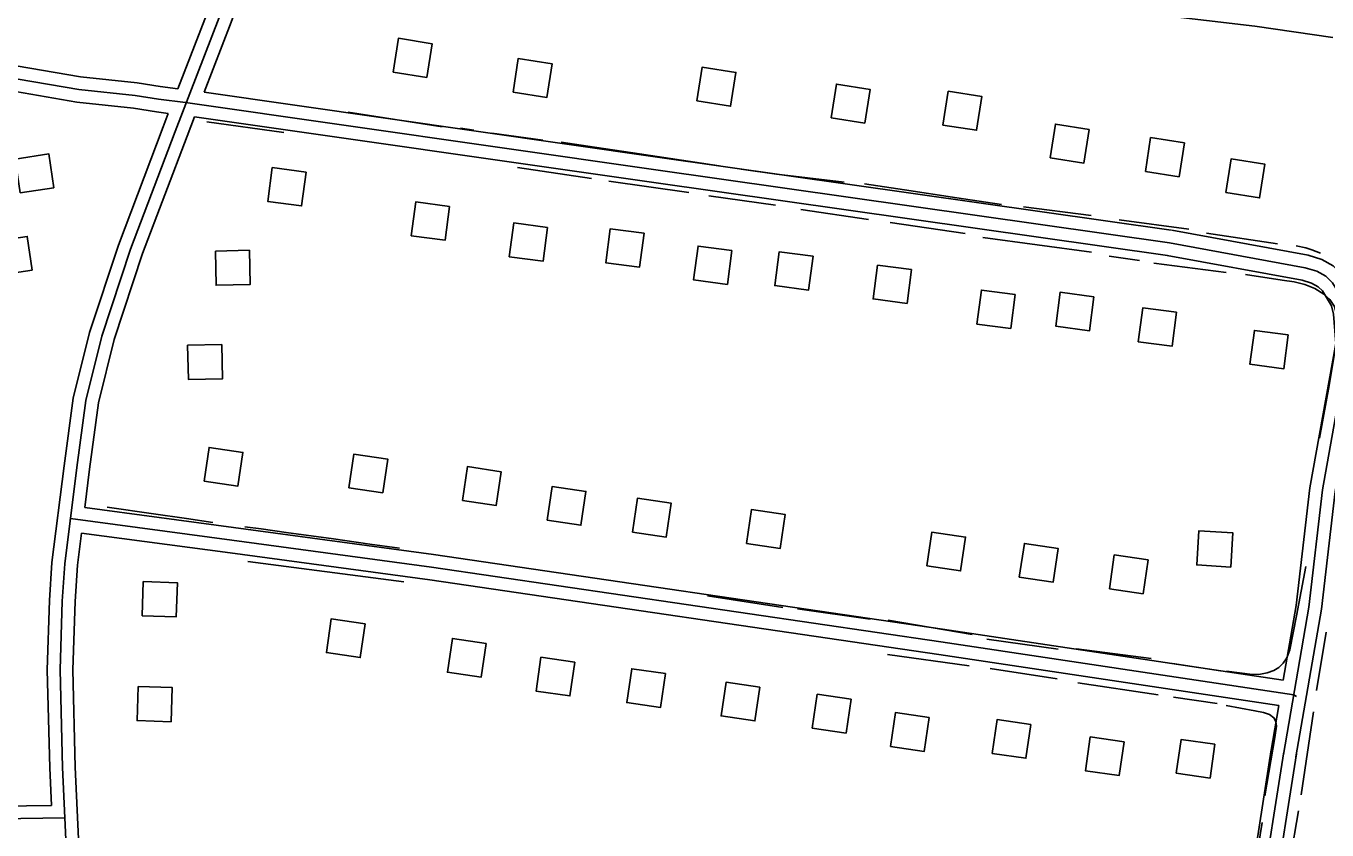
# Model space of a CAD drawing. Extents: x 3297735 to 3335592, y 670436 to 695807.
# Drawn here: x 3323760 to 3325285, y 685182 to 686124 of the extents above; entities that cross this region are included whole.
import ezdxf

# ---------------------------------------------------------------- set-up
doc = ezdxf.new("R2010")
doc.units = 0
for name, color, linetype in [('V-BLDG-OTLN', 7, 'Continuous'), ('V-ROAD-CNTR', 7, 'Continuous'), ('V-TOPO-SHOR', 7, 'Continuous')]:
    doc.layers.add(name, color=color, linetype=linetype)

msp = doc.modelspace()

# ---------------------------------------------------------------- linework, layer by layer
at = {"layer": 'V-BLDG-OTLN'}
for points in [[(3324190.5, 686069.7), (3324230, 686063.4), (3324236.2, 686102.9), (3324196.7, 686109.2)], [(3324331, 686046.1), (3324370.5, 686039.8), (3324376.7, 686079.4), (3324337.2, 686085.6)], [(3324546.5, 686036), (3324586, 686029.7), (3324592.2, 686069.2), (3324552.7, 686075.5)], [(3324703.7, 686016.1), (3324743.2, 686009.9), (3324749.4, 686049.4), (3324709.9, 686055.6)], [(3324834.7, 686007.7), (3324874.3, 686001.5), (3324880.5, 686041), (3324841, 686047.2)], [(3324960.3, 685969.2), (3324999.8, 685962.9), (3325006.1, 686002.4), (3324966.6, 686008.7)], [(3325072, 685953.4), (3325111.5, 685947.2), (3325117.7, 685986.7), (3325078.2, 685992.9)], [(3323793.1, 685934.2), (3323787.1, 685973.8), (3323747.6, 685967.8), (3323753.5, 685928.3)], [(3325166.3, 685928.5), (3325205.8, 685922.3), (3325212.1, 685961.8), (3325172.5, 685968)], [(3324088.5, 685952.6), (3324048.8, 685957.8), (3324043.6, 685918.2), (3324083.3, 685913)], [(3324256.7, 685912.4), (3324217, 685917.6), (3324211.8, 685878), (3324251.5, 685872.8)], [(3324371.5, 685887.8), (3324331.8, 685893), (3324326.6, 685853.4), (3324366.3, 685848.1)], [(3324484.5, 685880.9), (3324444.9, 685886.2), (3324439.6, 685846.5), (3324479.3, 685841.3)], [(3323767.6, 685837.6), (3323761.7, 685877.2), (3323722.1, 685871.3), (3323728.1, 685831.7)], [(3323982.2, 685860.1), (3323983.1, 685820.1), (3324023.1, 685821), (3324022.2, 685861)], [(3324587.5, 685860.7), (3324547.8, 685865.9), (3324542.6, 685826.3), (3324582.2, 685821.1)], [(3324682.6, 685854), (3324643, 685859.3), (3324637.7, 685819.6), (3324677.4, 685814.4)], [(3324797.9, 685838.4), (3324758.2, 685843.6), (3324753, 685804), (3324792.7, 685798.8)], [(3324919.6, 685809.2), (3324879.9, 685814.4), (3324874.7, 685774.7), (3324914.3, 685769.5)], [(3325011.8, 685806.6), (3324972.1, 685811.8), (3324966.9, 685772.2), (3325006.6, 685766.9)], [(3325108.6, 685788.4), (3325069, 685793.6), (3325063.7, 685753.9), (3325103.4, 685748.7)], [(3325239.5, 685762.1), (3325199.8, 685767.3), (3325194.6, 685727.6), (3325234.3, 685722.4)], [(3323949.7, 685749.8), (3323950.6, 685709.8), (3323990.6, 685710.7), (3323989.7, 685750.7)], [(3323969.1, 685590.7), (3324008.6, 685584.9), (3324014.5, 685624.4), (3323974.9, 685630.3)], [(3324138.8, 685582.9), (3324178.4, 685577.1), (3324184.2, 685616.6), (3324144.6, 685622.5)], [(3324271.7, 685568.1), (3324311.3, 685562.3), (3324317.1, 685601.8), (3324277.5, 685607.7)], [(3324371.1, 685544.9), (3324410.6, 685539.1), (3324416.5, 685578.7), (3324376.9, 685584.5)], [(3324471, 685531.1), (3324510.6, 685525.3), (3324516.4, 685564.8), (3324476.8, 685570.7)], [(3324604.6, 685517.8), (3324644.1, 685512), (3324650, 685551.5), (3324610.4, 685557.4)], [(3324815.9, 685491.5), (3324855.5, 685485.6), (3324861.3, 685525.2), (3324821.8, 685531)], [(3325172.1, 685490.1), (3325174.6, 685530.1), (3325134.7, 685532.6), (3325132.2, 685492.7)], [(3324924.3, 685478.3), (3324963.9, 685472.4), (3324969.7, 685512), (3324930.2, 685517.8)], [(3325029.8, 685464.7), (3325069.3, 685458.9), (3325075.2, 685498.4), (3325035.6, 685504.3)], [(3323897.7, 685473.1), (3323896.5, 685433.1), (3323936.4, 685431.9), (3323937.7, 685471.8)], [(3324157.7, 685423.7), (3324118.1, 685429.5), (3324112.3, 685389.9), (3324151.9, 685384.1)], [(3324299.6, 685400.8), (3324260, 685406.5), (3324254.2, 685367), (3324293.8, 685361.2)], [(3324403.4, 685378.8), (3324363.8, 685384.5), (3324358, 685345), (3324397.6, 685339.2)], [(3324509.6, 685365.3), (3324470.1, 685371.1), (3324464.3, 685331.5), (3324503.9, 685325.7)], [(3324620.2, 685349.5), (3324580.6, 685355.3), (3324574.8, 685315.8), (3324614.4, 685310)], [(3323891.6, 685350.3), (3323890.4, 685310.3), (3323930.3, 685309), (3323931.6, 685349)], [(3324727.1, 685335.3), (3324687.5, 685341.1), (3324681.7, 685301.5), (3324721.3, 685295.7)], [(3324818.8, 685313.9), (3324779.2, 685319.7), (3324773.5, 685280.1), (3324813, 685274.3)], [(3324937.8, 685305.8), (3324898.3, 685311.6), (3324892.5, 685272), (3324932, 685266.3)], [(3325047.1, 685285.4), (3325007.5, 685291.2), (3325001.7, 685251.7), (3325041.3, 685245.9)], [(3325153.6, 685282.6), (3325114, 685288.4), (3325108.2, 685248.8), (3325147.8, 685243)]]:
    msp.add_lwpolyline(points, close=True, dxfattribs=at)
at = {"layer": 'V-ROAD-CNTR'}
for points in [[(3323807.6, 685154.4), (3323803.1, 685255.4), (3323800.3, 685369.7), (3323802.8, 685450.3), (3323805.7, 685493.9), (3323819.9, 685606.7), (3323830.4, 685685.2), (3323849.2, 685760.6), (3323882.8, 685862.2), (3323935, 686000.1), (3323986.6, 686133.5), (3324020.1, 686225.4), (3324050.8, 686293.3), (3324104.9, 686388.5), (3324145.9, 686471.3), (3324184.9, 686541.4), (3324239.9, 686606), (3324291.2, 686653.1), (3324334.1, 686684.7)], [(3323968.9, 686046), (3324000.6, 686128.2), (3324034, 686219.7), (3324064.2, 686286.5), (3324090.3, 686332.5)], [(3323938.3, 686050.2), (3323972.5, 686138.7), (3324006.2, 686231.1), (3324037.4, 686300.2), (3324048, 686318.8)], [(3323280.5, 685687.5), (3323286.7, 685732.7), (3323308.4, 685841.8), (3323346, 685972.6), (3323377.7, 686061.1), (3323400.1, 686092.9), (3323427, 686107.9), (3323456.2, 686116.4), (3323500.7, 686116.6), (3323590, 686102.5), (3323735.1, 686079.5), (3323824.1, 686064.2), (3323890.4, 686057.2), (3323917.6, 686052.7), (3323938.3, 686050.2)], [(3323281.2, 685108.3), (3323277.4, 685268.7), (3323274.3, 685390.8), (3323279.4, 685513.3), (3323287.6, 685627.6), (3323301.5, 685730.2), (3323323, 685838.3), (3323360.3, 685968), (3323391.1, 686054.1), (3323410.4, 686081.5), (3323432.8, 686094), (3323458.4, 686101.4), (3323499.5, 686101.6), (3323587.7, 686087.6), (3323732.7, 686064.7), (3323822.1, 686049.4), (3323888.4, 686042.3), (3323915.5, 686037.8), (3323947.1, 686034)], [(3323294, 685199.6), (3323292.4, 685269.1), (3323289.3, 685390.6), (3323294.3, 685512.5), (3323302.5, 685626.1), (3323316.3, 685727.7), (3323337.6, 685834.8), (3323374.6, 685963.4), (3323404.6, 686047.1), (3323420.7, 686070), (3323438.6, 686080.1), (3323460.5, 686086.4), (3323498.4, 686086.6), (3323585.3, 686072.8), (3323730.2, 686049.9), (3323820, 686034.5), (3323886.3, 686027.4), (3323913.4, 686023), (3323927.1, 686021.3)], [(3323968.9, 686046), (3324500.5, 685970.1), (3325102.3, 685884.5)], [(3323947.1, 686034), (3324498.3, 685955.2), (3325100.2, 685869.6)], [(3323790, 685211.1), (3323788.1, 685254.9), (3323785.2, 685369.8), (3323787.8, 685451.1), (3323790.7, 685495.3), (3323805.1, 685608.7), (3323815.6, 685688), (3323834.7, 685764.8), (3323868.6, 685867.2), (3323921, 686005.5), (3323927.1, 686021.3)], [(3323829.1, 685559.7), (3323834.8, 685604.8), (3323845.1, 685682.4), (3323863.6, 685756.4), (3323896.9, 685857.2), (3323949.1, 685994.8), (3323957.8, 686017.3)], [(3323957.8, 686017.3), (3324496.2, 685940.4), (3325098.1, 685854.8)], [(3325102.9, 685884.4), (3325262.9, 685855.2), (3325278.7, 685850.3), (3325292.2, 685842.8), (3325303.2, 685832.6), (3325318.2, 685807.3), (3325322, 685790.8), (3325325.3, 685750.4), (3325294.4, 685578.6), (3325278.4, 685440.9), (3325248.5, 685268.1)], [(3325100.2, 685869.6), (3325259.3, 685840.6), (3325272.8, 685836.4), (3325283.4, 685830.6), (3325291.4, 685823.1), (3325304.1, 685801.7), (3325307.1, 685788.5), (3325310.2, 685751.1), (3325279.5, 685580.7), (3325263.6, 685443), (3325233.8, 685270.7)], [(3325097.5, 685854.9), (3325255.8, 685826), (3325266.8, 685822.6), (3325274.5, 685818.3), (3325279.6, 685813.6), (3325290, 685796), (3325292.3, 685786.2), (3325295.1, 685751.8), (3325264.7, 685582.9), (3325248.7, 685445.1), (3325233.6, 685357.6)], [(3323829.1, 685559.7), (3324003.5, 685536.6), (3324237.7, 685504.9), (3324834.4, 685417.5), (3325233.6, 685357.6)], [(3323812.2, 685545.2), (3323812.4, 685546.8), (3324001.5, 685521.7), (3324235.6, 685490), (3324832.2, 685402.6), (3325245.8, 685340.6), (3325249.2, 685338.5)], [(3323576, 683705.4), (3323582.1, 683730.2), (3323656.3, 684007.5), (3323680.3, 684105.2), (3323727, 684271.6), (3323755.6, 684364.5), (3323777.2, 684444.8), (3323793.5, 684513.1), (3323812.4, 684606.1), (3323822.9, 684707.8), (3323828.9, 684792.6), (3323833.4, 684897.1), (3323831.7, 685017.3), (3323822.5, 685155.2), (3323818.1, 685255.9), (3323815.3, 685369.6), (3323817.8, 685449.6), (3323820.6, 685492.4), (3323825.3, 685529.9)], [(3323825.3, 685529.9), (3323999.5, 685506.8), (3324233.5, 685475.2), (3324830, 685387.8), (3325228.5, 685328)], [(3325228.5, 685328), (3325219, 685273.2)], [(3325191.9, 685100.2), (3325219.4, 685276.2)], [(3325206.7, 685098), (3325234.3, 685273.9)], [(3325221.5, 685095.8), (3325249.1, 685271.6)], [(3323805.7, 685196.3), (3323702.4, 685194.9), (3323469.4, 685188.5), (3323328.3, 685183.5), (3323210.9, 685187.3), (3323111.8, 685186), (3322985.4, 685200.4), (3322822.6, 685237.2)], [(3323790, 685211.1), (3323702.1, 685209.9), (3323469, 685203.4), (3323328.3, 685198.5), (3323294, 685199.6)]]:
    msp.add_lwpolyline(points, dxfattribs=at)
at = {"layer": 'V-TOPO-SHOR'}
for p, q in [((3324062.3, 685998.8), (3323972.3, 686011.5)), ((3324248.1, 686005.4), (3324137.8, 686022.6)), ((3324284.9, 686001.6), (3324269.5, 686004)), ((3324366.1, 685990), (3324306.3, 685998)), ((3324423, 685944.9), (3324336.2, 685957.8)), ((3324536.9, 685928.5), (3324443.1, 685941.9)), ((3324638.7, 685913.8), (3324560.6, 685924.8)), ((3324747.5, 685897.1), (3324668.4, 685908.6)), ((3325008.5, 685901.6), (3324929.2, 685911.9)), ((3324860.9, 685880.5), (3324773.1, 685893.4)), ((3325123, 685885.7), (3325041.2, 685896.8)), ((3325008.9, 685858.8), (3324881.5, 685875.9)), ((3325226.9, 685868.4), (3325143.5, 685881)), ((3325065, 685849.2), (3325029.6, 685854)), ((3325166.8, 685835.2), (3325081.8, 685846)), ((3324202.9, 685472.7), (3324020.4, 685496.7)), ((3324647, 685442.7), (3324559, 685456.3)), ((3324749.4, 685429.2), (3324664.3, 685441.3)), ((3324869.2, 685411.1), (3324770.7, 685427.8)), ((3325272.6, 685345.7), (3325284, 685413.7)), ((3324970, 685394.1), (3324886.1, 685405.8)), ((3324865.7, 685374.4), (3324769.7, 685387.6)), ((3325079, 685383.2), (3324991.3, 685394.5)), ((3324968.7, 685359.1), (3324890, 685371.2)), ((3325160.1, 685368.7), (3325103.8, 685377.2)), ((3325087.1, 685340.7), (3324993, 685354.5)), ((3325156, 685330.5), (3325105, 685337.6)), ((3325254.7, 685223.6), (3325269.2, 685320.8)), ((3325236.6, 685118.6), (3325251.5, 685204.6)), ((3325197.2, 685117.4), (3325208.8, 685191.2))]:
    msp.add_line(p, q, dxfattribs=at)
for points in [[(3325291.8, 686110.1), (3325200.4, 686123.4), (3325087.1, 686136.6)], [(3324572.6, 685960.1), (3324471.6, 685975), (3324426.5, 685981.9), (3324387.5, 685987.5)], [(3324719.1, 685940.6), (3324639.9, 685950.3), (3324598.2, 685955.9)], [(3324903.5, 685914.5), (3324851, 685922.5), (3324789.6, 685931.7), (3324742.7, 685938.8)], [(3325277.1, 685857.6), (3325266.9, 685861.6), (3325260.1, 685863.8), (3325248.7, 685866.2)], [(3325276.2, 685640.9), (3325287.4, 685702.9), (3325297.3, 685761.4), (3325297.8, 685772.1), (3325296.8, 685783.6), (3325293.7, 685795.1), (3325288.1, 685803.5), (3325281.2, 685809.6), (3325270.5, 685816.1), (3325258.8, 685820.9), (3325246.4, 685824), (3325232.3, 685826), (3325189.2, 685832.6)], [(3323979.1, 685542.3), (3323948.5, 685547), (3323909.7, 685552.6), (3323855.3, 685560.2)], [(3324197.8, 685512.4), (3324163.2, 685517.1), (3324120.7, 685523), (3324065.3, 685530.5), (3324035.8, 685534.8), (3324016.7, 685537.4)], [(3325259.9, 685490.9), (3325249, 685432.9), (3325241.4, 685393.3), (3325237.7, 685383.8), (3325233.4, 685377.4), (3325228.5, 685372.7), (3325222.4, 685369), (3325214.9, 685366.2), (3325206.9, 685364.6), (3325197.5, 685364.5), (3325167.2, 685368.1)], [(3325212.1, 685222.3), (3325223.7, 685290.5), (3325225.5, 685303.9), (3325225, 685309.1), (3325222.7, 685313.6), (3325217.3, 685317.5), (3325210.6, 685319.9), (3325200.3, 685321.9), (3325166.5, 685328.1)]]:
    msp.add_lwpolyline(points, dxfattribs=at)

doc.saveas('drawing.dxf')
